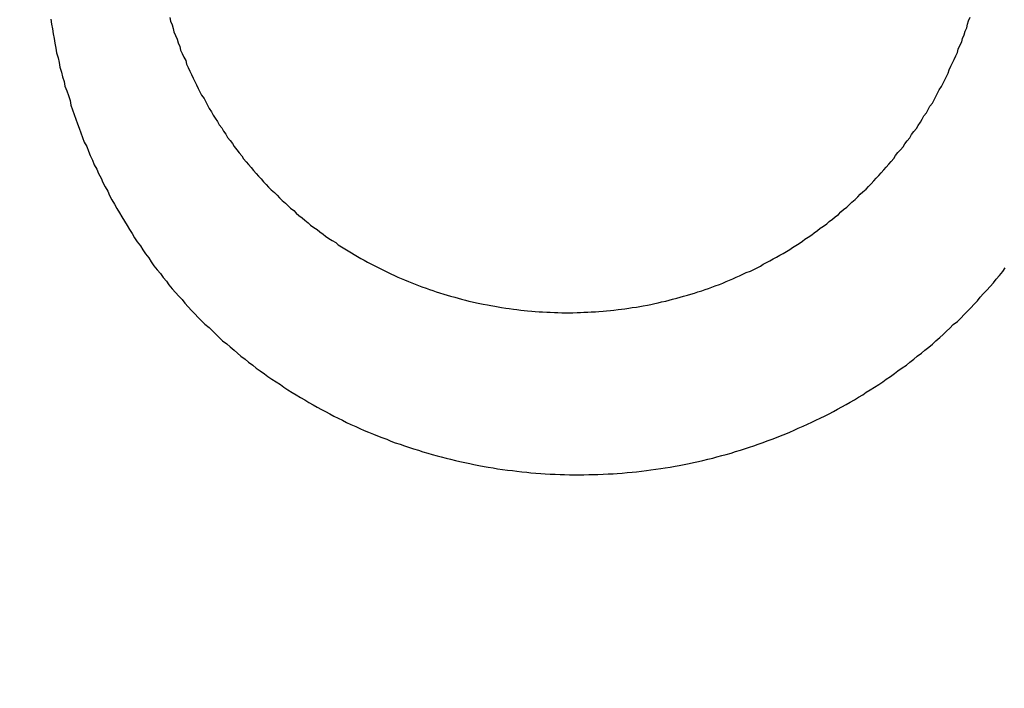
# Model space of a CAD drawing. Header units: millimetres. Extents: x -604189 to 881711, y -381903 to -7297.
# Tile 708 of 1056: x -572274 to -572263, y -161849 to -161841. Entities that reach past the tile are written whole.
import ezdxf

# ---------------------------------------------------------------- set-up
doc = ezdxf.new("R2010")
doc.units = ezdxf.units.MM
doc.header["$LTSCALE"] = 100
doc.linetypes.add('0.5_0.5', pattern=[1, 0.5, -0.5])
doc.linetypes.add('ACAD_ISO04W100', pattern=[30.5, 24, -3, 0.5, -3])
doc.layers.get('Defpoints').update_dxf_attribs({"color": 30})
doc.layers.add('OPIS', color=7, linetype='Continuous')
doc.layers.add('strop osie', color=80, linetype='ACAD_ISO04W100', lineweight=5)
doc.styles.get("Standard").update_dxf_attribs({"font": 'romans.shx', "width": 0.5})
doc.dimstyles.new('1 50', dxfattribs={"dimtxt": 150, "dimasz": 80, "dimexe": 1, "dimexo": 1, "dimgap": 20, "dimtad": 1, "dimdec": 0, "dimlfac": 0.1, "dimtxsty": 'Standard', "dimblk": 'ARCHTICK', "dimcen": 200, "dimclrd": 2, "dimadec": 1, "dimazin": 0, "dimtfac": 1, "dimtdec": 0, "dimtmove": 0, "dimatfit": 3, "dimldrblk": 'ARCHTICK', "dimfxl": 120, "dimfxlon": 1, "dimtfill": 1, "dimarcsym": 0})

# ---------------------------------------------------------------- blocks, each defined once
blk = doc.blocks.new('_ArchTick')
at = {"layer": 'strop osie', "color": 0, "const_width": 0.15}
blk.add_lwpolyline([(-0.5, -0.5), (0.5, 0.5)], dxfattribs=at)
blk = doc.blocks.new('*D3294')
at = {"layer": 'Defpoints', "color": 0, "linetype": 'ByBlock', "lineweight": 5, "transparency": 16777216}
for p in [(-595783.126, -159420.303), (-593748.924, -159420.303), (-552118.935, -179940.303)]:
    blk.add_point(p, dxfattribs=at)
at = {"layer": 'OPIS', "color": 0, "linetype": 'Continuous', "lineweight": -2, "transparency": 16777216}
for p, q in [((-595723.126, -159420.303), (-595784.126, -159420.303)), ((-595723.126, -179940.303), (-595784.126, -179940.303))]:
    blk.add_line(p, q, dxfattribs=at)
at = {"layer": 'OPIS', "color": 2, "lineweight": -2, "transparency": 16777216}
blk.add_line((-595783.126, -179940.303), (-595783.126, -159420.303), dxfattribs=at)
at = {"layer": 'OPIS', "color": 2, "linetype": 'ByBlock', "lineweight": -2, "transparency": 16777216, "xscale": 80, "yscale": 80, "zscale": 80}
for p, rotation in [((-595783.126, -159420.303), 90), ((-595783.126, -179940.303), 270)]:
    blk.add_blockref('_ArchTick', p, dxfattribs=dict(at, rotation=rotation))
at = {"layer": 'OPIS', "color": 0, "linetype": 'ByBlock', "lineweight": 13, "transparency": 16777216, "insert": (-595878.126, -169680.303), "char_height": 150, "attachment_point": 5, "rotation": 90, "bg_fill": 3, "box_fill_scale": 1.1, "bg_fill_color": 256, "bg_fill_true_color": 13158600, "bg_fill_transparency": 0}
blk.add_mtext('2052', dxfattribs=at)

msp = doc.modelspace()

# ---------------------------------------------------------------- hatches: boundary and pattern name
at = {"layer": 'OPIS', "linetype": 'ByBlock', "lineweight": 9}
h = msp.add_hatch(dxfattribs=at)
h.set_pattern_fill('ANSI37', color=0, scale=120, angle=45)
h.set_pattern_definition([(90, (-306927.96, 32475.8), (-381, 0), []), (180, (-306927.96, 32475.8), (-6e-14, -381), [])])
h.paths.add_polyline_path([(-564958.914, -172987.785), (-564958.914, -172265.291), (-565588.914, -172265.291), (-565588.914, -172265.291), (-565628.914, -172265.291), (-565628.914, -172420.3), (-565928.914, -172420.3), (-565928.914, -172265.293), (-565968.914, -172265.293), (-566598.914, -172265.293), (-566598.914, -172987.791, -0.414214), (-566255.978, -173330.728, -0.414052), (-566598.725, -173673.665), (-564960.201, -173673.656, -0.413115), (-565301.851, -173330.722, -0.414214)])
h.paths.add_polyline_path([(-563317.853, -172270.285), (-563958.914, -172270.285), (-563958.914, -172270.285), (-563998.914, -172270.285), (-563998.914, -172420.3), (-564288.914, -172420.3), (-564288.914, -172265.291), (-564328.914, -172265.291), (-564958.914, -172265.291), (-564958.914, -172987.785, -0.414214), (-564615.978, -173330.722, -0.414052), (-564958.725, -173673.658), (-563319.869, -173673.659, -0.412493), (-563660.789, -173330.728, -0.414214), (-563317.853, -172987.791)])
h.paths.add_polyline_path([(-562443.921, -172420.3), (-562658.914, -172420.3), (-562658.914, -172270.285), (-562698.914, -172270.285), (-563317.853, -172270.285), (-563317.853, -172987.791, -0.414214), (-562974.916, -173330.728, -0.414052), (-563317.663, -173673.665), (-562443.921, -173685.504)])
h.paths.add_polyline_path([(-562030.397, -172946.835, -0.330214), (-561835.821, -172684.34, -0.155268), (-561986.974, -172216.948, -0.443866), (-562283.974, -172485.594), (-562283.974, -172198.948), (-562289.824, -172198.948), (-562289.824, -172161.148), (-562318.924, -172161.148), (-562318.924, -172420.3), (-562443.921, -172420.3), (-562443.921, -173690.906), (-562060.928, -173690.694), (-562060.928, -173828.803), (-561442.163, -173828.803), (-561440.598, -173828.041), (-561440.598, -173828.803), (-560917.614, -173828.803), (-560910.306, -172420.3), (-561118.924, -172420.3), (-561118.924, -172161.148), (-561141.424, -172161.148), (-561141.424, -172207.948), (-561147.274, -172207.948), (-561147.274, -173026.498, -0.106281), (-561482.373, -172966.064, -0.965528)])
h.paths.add_polyline_path([(-569358.914, -172147.298), (-569368.914, -172147.298), (-569368.914, -172152.298), (-569358.914, -172420.3)], flags=16)
h.paths.add_polyline_path([(-569434.414, -172167.566), (-569436.684, -172167.037, -0.348623), (-569444.414, -172157.298, -0.414214), (-569434.414, -172147.298), (-569432.914, -172147.298), (-569432.914, -172137.298), (-569412.914, -172137.298), (-569412.914, -172095.298), (-569358.914, -172095.298), (-569358.914, -172147.298), (-569368.914, -172152.298)], flags=16)
h.paths.add_polyline_path([(-569444.414, -172157.298, -1), (-569424.414, -172157.298, -0.414214), (-569434.414, -172167.298), (-569434.414, -172167.566), (-569432.144, -172167.037, -0.482996)], flags=16)
h.paths.add_polyline_path([(-570317.764, -172888.159, -1), (-569769.066, -172888.159, -1)], flags=16)
h.paths.add_polyline_path([(-566598.914, -172265.293), (-567228.914, -172265.293), (-567228.914, -172265.293), (-567268.914, -172265.293), (-567268.914, -172420.3), (-567568.914, -172420.3), (-567568.914, -172265.291), (-567608.914, -172265.291), (-568238.914, -172265.291), (-568238.914, -172987.788, -0.414214), (-567895.978, -173330.725, -1), (-568581.851, -173330.725, -0.414214), (-568238.914, -172987.788), (-568238.914, -172265.291), (-568868.914, -172265.291), (-568868.914, -172265.291), (-568908.914, -172265.291), (-568908.914, -172420.3), (-569233.914, -172420.3), (-569233.913, -173827.215), (-569188.929, -173827.19), (-569188.929, -173694.629), (-566598.725, -173673.665, -0.414375), (-566941.851, -173330.728, -0.414214), (-566598.914, -172987.791)])
h.paths.add_polyline_path([(-572120.786, -158265.615), (-571320.791, -158262.947), (-571633.005, -158577.251, -0.297068), (-571469.456, -158828.231, -0.419695), (-571748.929, -159102.533), (-571748.929, -159611.059), (-571275.713, -159611.059), (-571214.429, -159611.059), (-571192.429, -159611.059), (-571148.429, -159611.059), (-571148.429, -159601.059), (-571085.429, -159601.059), (-570335.942, -159605.109), (-570335.942, -159420.303), (-569233.921, -159420.303), (-569233.921, -158097.444), (-574223.921, -158097.444), (-574223.921, -159420.303), (-573158.929, -159420.303), (-573158.929, -159611.059), (-573086.929, -159611.059), (-572477.429, -159612.072), (-572477.429, -159611.059), (-572455.429, -159611.059), (-572411.429, -159611.059), (-572411.429, -159601.059), (-572348.429, -159601.059), (-571748.929, -159603.45), (-571748.929, -159102.533, -0.408754), (-572018.154, -158828.231, -0.334215), (-571819.787, -158564.613)])
h.paths.add_polyline_path([(-571515.036, -159592.366), (-571515.339, -159252.667), (-571963.115, -159253.066), (-571962.812, -159592.766)], flags=24)
h.paths.add_polyline_path([(-571705.061, -158166.881), (-571705.061, -157654.119), (-571945.061, -157654.119), (-571945.061, -158166.881)], flags=9)
h.paths.add_polyline_path([(-563090.358, -172828.22), (-563090.667, -172481.849), (-563538.443, -172482.249), (-563538.134, -172828.62)], flags=9)
h.paths.add_polyline_path([(-561529.777, -172649.99), (-561530.086, -172303.619), (-561977.862, -172304.018), (-561977.553, -172650.389)], flags=25)
h.paths.add_polyline_path([(-561455.962, -173757.531), (-561455.962, -174270.293), (-561215.962, -174270.293), (-561215.962, -173757.531)], flags=9)
h.paths.add_polyline_path([(-569817.151, -172584.642), (-569817.454, -172244.943), (-570265.23, -172245.342), (-570264.927, -172585.042)], flags=24)
h.paths.add_polyline_path([(-570193.415, -172731.493), (-570193.415, -173044.826), (-569893.415, -173044.826), (-569893.415, -172731.493)], flags=8)
h.paths.add_polyline_path([(-570746.563, -173757.531), (-570746.563, -174270.293), (-570506.563, -174270.293), (-570506.563, -173757.531)], flags=9)
h.paths.add_polyline_path([(-570778.783, -172791.689), (-570246.64, -172791.689), (-570246.64, -172566.689), (-570778.783, -172566.689)], flags=24)
h.paths.add_polyline_path([(-572214.965, -173241.751), (-569885.679, -173241.751), (-569885.679, -172973.894), (-572214.965, -172973.894)], flags=24)
edge = h.paths.add_edge_path()
edge.add_line((-569358.914, -172220.297), (-569358.914, -171970.3))
edge.add_line((-569358.914, -171970.3), (-572181.901, -171970.3))
edge.add_line((-572181.901, -171970.3), (-572181.901, -172095.298))
edge.add_line((-572181.901, -172095.298), (-572109.901, -172095.298))
edge.add_line((-572109.901, -172095.298), (-572048.617, -172095.298))
edge.add_line((-572048.617, -172095.298), (-571561.686, -172095.298))
edge.add_line((-571561.686, -172095.298), (-571500.401, -172095.298))
edge.add_line((-571500.401, -172095.298), (-571478.401, -172095.298))
edge.add_line((-571478.401, -172095.298), (-571456.401, -172095.298))
edge.add_line((-571456.401, -172095.298), (-571395.117, -172095.298))
edge.add_line((-571395.117, -172095.298), (-570908.199, -172095.298))
edge.add_line((-570908.199, -172095.298), (-570846.914, -172095.298))
edge.add_line((-570846.914, -172095.298), (-570774.914, -172095.298))
edge.add_line((-570774.914, -172095.298), (-570728.914, -172095.298))
edge.add_line((-570728.914, -172095.298), (-570728.914, -172085.298))
edge.add_line((-570728.914, -172085.298), (-570665.914, -172085.298))
edge.add_line((-570665.914, -172085.298), (-569465.914, -172095.298))
edge.add_line((-569465.914, -172095.298), (-570268.581, -172095.298))
edge.add_line((-570268.581, -172095.298), (-570268.581, -172119.798))
edge.add_line((-570268.581, -172119.798), (-570197.581, -172119.798))
edge.add_line((-570197.581, -172119.798), (-569593.199, -172119.798))
edge.add_line((-569593.199, -172119.798), (-569516.914, -172119.798))
edge.add_line((-569516.914, -172119.798), (-569516.914, -172139.798))
edge.add_line((-569516.914, -172139.798), (-569593.199, -172139.798))
edge.add_line((-569593.199, -172139.798), (-570228.914, -172139.798))
edge.add_line((-570228.914, -172139.798), (-570268.581, -172139.798))
edge.add_line((-570268.581, -172139.798), (-570268.581, -172147.298))
edge.add_line((-570268.581, -172147.298), (-570288.581, -172147.298))
edge.add_line((-570288.581, -172147.298), (-570367.581, -172147.298))
edge.add_arc((-570667.414, -172157.298), 300, -95.73917, 1.91021, ccw=False)
edge.add_line((-570697.414, -172455.794), (-570697.414, -172167.566))
edge.add_line((-570697.414, -172167.566), (-570772.914, -172149.967))
edge.add_line((-570772.914, -172149.967), (-570772.914, -172147.298))
edge.add_line((-570772.914, -172147.298), (-570846.914, -172147.298))
edge.add_line((-570846.914, -172147.298), (-570908.199, -172147.298))
edge.add_line((-570908.199, -172147.298), (-571395.117, -172147.298))
edge.add_line((-571395.117, -172147.298), (-571456.401, -172147.298))
edge.add_line((-571456.401, -172147.298), (-571478.401, -172147.298))
edge.add_line((-571478.401, -172147.298), (-571500.401, -172147.298))
edge.add_line((-571500.401, -172147.298), (-571561.686, -172147.298))
edge.add_line((-571561.686, -172147.298), (-572048.617, -172147.298))
edge.add_line((-572048.617, -172147.298), (-572109.901, -172147.298))
edge.add_line((-572109.901, -172147.298), (-572181.901, -172147.298))
edge.add_line((-572181.901, -172147.298), (-572181.901, -172420.3))
edge.add_line((-572181.901, -172420.3), (-572288.93, -172420.3))
edge.add_line((-572288.93, -172420.3), (-572288.929, -173828.901))
edge.add_line((-572288.929, -173828.901), (-569233.913, -173827.215))
edge.add_line((-569233.913, -173827.215), (-569233.914, -172220.297))
edge.add_line((-569233.914, -172220.297), (-569358.914, -172220.297))
at = {"layer": 'OPIS', "linetype": 'ByBlock', "lineweight": 15}
h = msp.add_hatch(dxfattribs=at)
h.set_pattern_fill('ANSI37', color=0, scale=80, angle=45)
h.set_pattern_definition([(90, (-306927.96, 32475.8), (-254, 0), []), (180, (-306927.96, 32475.8), (-3e-14, -254), [])])
h.paths.add_polyline_path([(-559745.616, -168470.303), (-559845.616, -168470.303), (-559845.616, -168410.303), (-559745.616, -168410.303), (-559745.616, -168350.303), (-560845.616, -168350.303), (-560845.616, -168410.303), (-560745.616, -168410.303), (-560745.616, -168470.303, 0.267949), (-560295.616, -169249.726), (-560295.616, -169481.184, -0.414214), (-559952.679, -169824.121, -1), (-560638.553, -169824.121, -0.414214), (-560295.616, -169481.184), (-560295.616, -169249.726, -0.267949), (-560745.616, -168470.303), (-560845.616, -168470.303), (-560845.616, -168350.303), (-561118.924, -168350.303), (-561118.924, -172095.291), (-559553.922, -172095.29), (-559553.924, -168350.303), (-559745.616, -168350.303)])
h.paths.add_polyline_path([(-560989.238, -171970.288), (-560989.238, -171369.43), (-560514.238, -171369.43, -0.414232), (-560506.238, -171377.43), (-560506.238, -171961.436, -0.403374), (-560513.94, -171969.43), (-560989.238, -171969.43), (-560998.924, -171970.288)], flags=16)
h.paths.add_polyline_path([(-560569.238, -171447.43), (-560569.238, -171891.43, -0.414209), (-560619.237, -171941.43), (-560824.236, -171941.432, -0.414225), (-560874.238, -171891.432), (-560874.238, -171447.432, -0.414209), (-560824.238, -171397.432), (-560619.238, -171397.43, -0.414216)], flags=0)
h.paths.add_polyline_path([(-560754.738, -171692.272), (-560768.264, -171689.534), (-560778.52, -171674.091), (-560777.58, -171669.433), (-560791.338, -171669.433), (-560788.513, -171683.421), (-560780.618, -171695.311), (-560768.728, -171703.206), (-560754.738, -171706.031)], flags=0)
h.paths.add_polyline_path([(-560926.538, -171669.432), (-560944.038, -171669.432), (-560944.038, -171669.432), (-560938.912, -171681.806), (-560926.538, -171686.932)], flags=0)
h.paths.add_polyline_path([(-559553.926, -164304.92), (-559553.926, -164080.303), (-560998.924, -164080.303), (-560998.924, -164130.303), (-561051.758, -164130.303), (-561051.758, -164230.303), (-561112.409, -164230.303), (-561118.259, -165128.236), (-561111.758, -165130.303), (-561051.758, -165130.303), (-561051.758, -165230.303), (-560998.924, -165230.303), (-560998.924, -165930.303), (-560968.924, -165930.303), (-559691.758, -165930.303), (-559691.758, -166884.924, -0.259771), (-560368.468, -166480.303), (-560576.781, -166480.303, -0.694758), (-561118.924, -166682.141), (-561118.924, -167150.303), (-559553.924, -167150.303), (-559553.925, -165742.585, -0.501722), (-560517.887, -165023.753, -0.501722)])
h.paths.add_polyline_path([(-561051.758, -166930.303), (-561051.758, -167030.303), (-561111.758, -167030.303), (-561111.758, -166930.303)], flags=16)
h.paths.add_polyline_path([(-559553.926, -164304.92, 0.501722), (-560517.887, -165023.753, 0.501722), (-559553.925, -165742.585)], flags=17)
h.paths.add_polyline_path([(-559017.887, -165023.753, 0.331805), (-559553.926, -164304.92), (-559553.925, -165742.585, 0.331804)], flags=17)
h.paths.add_polyline_path([(-558393.92, -165930.303), (-559553.925, -165930.303), (-559553.924, -167030.303), (-558393.92, -167030.303)])
edge = h.paths.add_edge_path(flags=16)
edge.add_ellipse((-558869.257, -166529.058), major_axis=(0, 174.945), ratio=0.835608, start_angle=0, end_angle=180, ccw=False)
edge.add_line((-558869.023, -166354.089), (-558868.837, -166354.113))
edge.add_line((-558868.837, -166354.113), (-558551.758, -166354.113))
edge.add_ellipse((-558534.042, -166361.126), major_axis=(0, 22.068), ratio=0.905257, start_angle=0, end_angle=83.7318, ccw=False)
edge.add_line((-558534.042, -166339.058), (-558415.442, -166339.058))
edge.add_line((-558415.442, -166339.058), (-558415.442, -166719.058))
edge.add_line((-558415.442, -166719.058), (-558534.042, -166719.058))
edge.add_ellipse((-558534.042, -166696.99), major_axis=(0, 22.068), ratio=0.905257, start_angle=108.5291, end_angle=180, ccw=False)
edge.add_line((-558552.984, -166704.003), (-558869.257, -166704.003))
edge = h.paths.add_edge_path(flags=16)
edge.add_ellipse((-558655.149, -165473.071), major_axis=(119.577, 0), ratio=0.9754616, start_angle=134.53493, end_angle=225.46507, ccw=False)
edge.add_ellipse((-558571.362, -165553.094), major_axis=(-236.828, 0), ratio=0.9754616, start_angle=293.07706, end_angle=315.06459, ccw=False)
edge.add_ellipse((-558581.121, -165519.064), major_axis=(-200.962, 0), ratio=0.9754616, start_angle=268.86913, end_angle=294.41602, ccw=False)
edge.add_line((-558577.155, -165323.071), (-558434.725, -165323.071))
edge.add_line((-558434.725, -165323.071), (-558434.725, -165623.07))
edge.add_line((-558434.725, -165623.07), (-558577.155, -165623.07))
edge.add_ellipse((-558581.121, -165427.077), major_axis=(200.962, 0), ratio=0.9754616, start_angle=245.58398, end_angle=271.13087, ccw=False)
edge.add_ellipse((-558571.362, -165393.047), major_axis=(-236.828, 0), ratio=0.9754616, start_angle=404.93541, end_angle=426.92294, ccw=False)
h.paths.add_polyline_path([(-559691.758, -166075.303), (-560476.988, -166075.303, 0.131652), (-560368.468, -166480.303), (-559691.758, -166480.303)], flags=17)
h.paths.add_polyline_path([(-560476.988, -166075.303), (-559691.758, -166075.303), (-559691.758, -165930.303), (-560991.758, -165930.303), (-561051.758, -165930.303), (-561051.758, -166030.303), (-561118.924, -166030.303), (-561118.924, -166278.466, -0.694758), (-560576.781, -166480.303), (-560368.468, -166480.303, -0.131652)], flags=17)
h.paths.add_polyline_path([(-571773.92, -161590.543), (-574108.188, -161590.543), (-574098.917, -166615.286), (-571773.92, -166615.284)])
h.paths.add_polyline_path([(-559933.216, -164919.201), (-558639.203, -164919.201), (-558639.203, -164793.34), (-559933.216, -164793.34)], flags=25)
h.paths.add_polyline_path([(-560038.72, -166687.588), (-559732.99, -166687.588), (-559732.99, -166284.59), (-560038.72, -166284.59)], flags=25)
h.paths.add_polyline_path([(-559928.871, -165007.1), (-559413.75, -165007.1), (-559413.75, -164907.76), (-559928.871, -164907.76)], flags=9)
h.paths.add_polyline_path([(-559933.216, -164919.201), (-558639.203, -164919.201), (-558639.203, -164793.34), (-559933.216, -164793.34)], flags=25)
h.paths.add_polyline_path([(-560330.859, -165014.578), (-559994.182, -165014.578), (-559994.182, -164899.195), (-560330.859, -164899.195)], flags=24)
h.paths.add_polyline_path([(-560290.204, -164902.837), (-560108.354, -164902.837), (-560108.354, -164804.807), (-560290.204, -164804.807)], flags=24)
h.paths.add_polyline_path([(-560498.866, -166997.342), (-559983.744, -166997.342), (-559983.744, -166898.002), (-560498.866, -166898.002)], flags=24)
h.paths.add_polyline_path([(-560498.79, -166887.342), (-559655.724, -166887.342), (-559655.724, -166788.002), (-560498.79, -166788.002)], flags=24)
h.paths.add_polyline_path([(-560900.853, -167004.82), (-560564.177, -167004.82), (-560564.177, -166889.437), (-560900.853, -166889.437)], flags=24)
h.paths.add_polyline_path([(-560860.199, -166893.079), (-560678.349, -166893.079), (-560678.349, -166795.049), (-560860.199, -166795.049)], flags=24)
h.paths.add_polyline_path([(-560525.168, -170610.564), (-560010.047, -170610.564), (-560010.047, -170511.224), (-560525.168, -170511.224)], flags=24)
h.paths.add_polyline_path([(-560529.513, -170522.665), (-559444.307, -170522.665), (-559444.307, -170396.804), (-560529.513, -170396.804)], flags=9)
h.paths.add_polyline_path([(-560927.156, -170618.042), (-560590.479, -170618.042), (-560590.479, -170502.659), (-560927.156, -170502.659)], flags=24)
h.paths.add_polyline_path([(-560886.501, -170506.301), (-560704.651, -170506.301), (-560704.651, -170408.271), (-560886.501, -170408.271)], flags=24)
h.paths.add_polyline_path([(-560065.3, -168940.358), (-560065.3, -168600.658), (-560513.076, -168600.658), (-560513.076, -168940.358)], flags=24)
h.paths.add_polyline_path([(-559111.526, -164087.386), (-558760.99, -164087.386), (-558760.815, -164093.192), (-558760.644, -164098.997), (-558760.476, -164104.803), (-558760.311, -164110.608), (-558760.15, -164116.414), (-558759.991, -164122.22), (-558759.835, -164128.025), (-558759.683, -164133.831), (-558759.534, -164139.637), (-558759.387, -164145.443), (-558759.244, -164151.25), (-558759.104, -164157.056), (-558758.967, -164162.862), (-558758.833, -164168.669), (-558758.702, -164174.475), (-558758.575, -164180.282), (-558758.45, -164186.088), (-558758.328, -164191.895), (-558758.21, -164197.701), (-558758.094, -164203.508), (-558757.982, -164209.315), (-558757.872, -164215.122), (-558757.766, -164220.929), (-558757.663, -164226.736), (-558757.563, -164232.543), (-558757.465, -164238.35), (-558757.371, -164244.157), (-558757.28, -164249.965), (-558757.192, -164255.772), (-558757.107, -164261.579), (-558757.025, -164267.387), (-558756.946, -164273.194), (-558756.87, -164279.001), (-558756.797, -164284.809), (-558756.728, -164290.616), (-558756.661, -164296.424), (-558756.598, -164302.232), (-558756.538, -164308.039), (-558756.482, -164313.847), (-558756.428, -164319.654), (-558756.378, -164325.462), (-558756.332, -164331.27), (-558756.288, -164337.078), (-558756.248, -164342.885), (-558756.212, -164348.693), (-558756.178, -164354.501), (-558756.147, -164360.309), (-558756.118, -164366.117), (-558756.091, -164371.925), (-558756.066, -164377.733), (-558756.042, -164383.541), (-558756.02, -164389.348), (-558756.004, -164395.156), (-558755.999, -164400.964), (-558756.007, -164406.772), (-558756.031, -164412.58), (-558756.073, -164418.388), (-558756.132, -164424.195), (-558756.21, -164430.003), (-558756.308, -164435.81), (-558756.425, -164441.617), (-558756.562, -164447.423), (-558756.72, -164453.229), (-558756.898, -164459.034), (-558757.098, -164464.838), (-558757.32, -164470.642), (-558757.565, -164476.445), (-558757.837, -164482.247), (-558758.138, -164488.047), (-558758.47, -164493.845), (-558758.837, -164499.642), (-558759.241, -164505.435), (-558759.684, -164511.226), (-558760.175, -164517.014), (-558760.725, -164522.795), (-558761.35, -164528.569), (-558762.06, -164534.333), (-558762.874, -164540.084), (-558763.809, -164545.816), (-558764.883, -164551.524), (-558766.116, -164557.201), (-558767.538, -164562.832), (-558769.177, -164568.402), (-558771.062, -164573.894), (-558773.233, -164579.28), (-558775.735, -164584.521), (-558778.61, -164589.566), (-558781.897, -164594.354), (-558785.628, -164598.798), (-558789.808, -164602.827), (-558794.374, -164606.413), (-558799.255, -164609.556), (-558804.382, -164612.284), (-558809.694, -164614.629), (-558815.143, -164616.63), (-558820.694, -164618.326), (-558826.325, -164619.753), (-558832.011, -164620.95), (-558837.732, -164621.95), (-558843.479, -164622.786), (-558849.244, -164623.49), (-558855.021, -164624.092), (-558860.805, -164624.612), (-558866.595, -164625.056), (-558872.391, -164625.431), (-558878.19, -164625.744), (-558883.993, -164625.999), (-558889.798, -164626.204), (-558895.604, -164626.363), (-558901.411, -164626.484), (-558907.218, -164626.57), (-558913.026, -164626.629), (-558918.834, -164626.664), (-558924.642, -164626.683), (-558930.45, -164626.69), (-558936.258, -164626.691), (-558941.521, -164626.69), (-558946.785, -164626.685), (-558952.048, -164626.672), (-558957.312, -164626.645), (-558962.575, -164626.602), (-558967.838, -164626.537), (-558973.1, -164626.447), (-558978.362, -164626.327), (-558983.623, -164626.174), (-558988.883, -164625.983), (-558994.142, -164625.75), (-558999.398, -164625.47), (-559004.651, -164625.141), (-559009.9, -164624.756), (-559015.145, -164624.311), (-559020.383, -164623.802), (-559025.614, -164623.22), (-559030.834, -164622.543), (-559036.037, -164621.747), (-559041.216, -164620.812), (-559046.364, -164619.713), (-559051.466, -164618.424), (-559056.508, -164616.915), (-559061.47, -164615.16), (-559066.326, -164613.131), (-559071.043, -164610.799), (-559075.583, -164608.137), (-559079.894, -164605.121), (-559083.925, -164601.738), (-559087.622, -164597.995), (-559090.945, -164593.918), (-559093.905, -164589.566), (-559096.527, -164585.003), (-559098.839, -164580.275), (-559100.873, -164575.422), (-559102.662, -164570.472), (-559104.238, -164565.45), (-559105.625, -164560.373), (-559106.843, -164555.253), (-559107.915, -164550.1), (-559108.86, -164544.923), (-559109.695, -164539.726), (-559110.431, -164534.514), (-559111.082, -164529.291), (-559111.66, -164524.059), (-559112.176, -164518.821), (-559112.639, -164513.578), (-559113.058, -164508.331), (-559113.442, -164503.082), (-559113.794, -164497.83), (-559114.116, -164492.577), (-559114.412, -164487.322), (-559114.682, -164482.065), (-559114.93, -164476.808), (-559115.157, -164471.549), (-559115.363, -164466.29), (-559115.551, -164461.03), (-559115.72, -164455.769), (-559115.872, -164450.508), (-559116.007, -164445.246), (-559116.125, -164439.984), (-559116.227, -164434.721), (-559116.313, -164429.459), (-559116.383, -164424.196), (-559116.438, -164418.933), (-559116.477, -164413.669), (-559116.503, -164408.406), (-559116.515, -164403.142), (-559116.515, -164397.879), (-559116.505, -164392.616), (-559116.488, -164387.352), (-559116.467, -164382.089), (-559116.445, -164376.825), (-559116.422, -164371.562), (-559116.398, -164366.299), (-559116.372, -164361.035), (-559116.344, -164355.772), (-559116.314, -164350.508), (-559116.282, -164345.245), (-559116.247, -164339.982), (-559116.21, -164334.718), (-559116.169, -164329.455), (-559116.126, -164324.192), (-559116.08, -164318.929), (-559116.032, -164313.665), (-559115.98, -164308.402), (-559115.926, -164303.139), (-559115.87, -164297.876), (-559115.811, -164292.613), (-559115.749, -164287.35), (-559115.684, -164282.087), (-559115.617, -164276.824), (-559115.547, -164271.561), (-559115.475, -164266.298), (-559115.4, -164261.035), (-559115.323, -164255.772), (-559115.244, -164250.509), (-559115.161, -164245.246), (-559115.077, -164239.984), (-559114.99, -164234.721), (-559114.9, -164229.458), (-559114.808, -164224.196), (-559114.713, -164218.933), (-559114.616, -164213.67), (-559114.517, -164208.408), (-559114.415, -164203.145), (-559114.31, -164197.883), (-559114.203, -164192.621), (-559114.093, -164187.358), (-559113.981, -164182.096), (-559113.866, -164176.834), (-559113.749, -164171.572), (-559113.629, -164166.31), (-559113.506, -164161.048), (-559113.382, -164155.786), (-559113.254, -164150.524), (-559113.124, -164145.262), (-559112.991, -164140), (-559112.856, -164134.739), (-559112.719, -164129.477), (-559112.578, -164124.215), (-559112.436, -164118.954), (-559112.29, -164113.692), (-559112.142, -164108.431), (-559111.992, -164103.17), (-559111.839, -164097.908), (-559111.684, -164092.647)])
edge = h.paths.add_edge_path()
edge.add_line((-558393.92, -164080.303), (-559553.926, -164080.303))
edge.add_line((-559553.926, -164080.303), (-559553.926, -164304.92))
edge.add_arc((-559767.887, -165023.753), 750, 0, 73.424314, ccw=False)
edge.add_arc((-559767.887, -165023.753), 750, -73.424255, 0, ccw=False)
edge.add_line((-559553.925, -165742.585), (-559553.925, -165830.303))
edge.add_line((-559553.925, -165830.303), (-558393.92, -165830.303))
edge.add_line((-558393.92, -165830.303), (-558393.92, -164080.303))

# ---------------------------------------------------------------- next in the draw order: dimensions: what is measured, and where the dimension line sits
at = {"layer": 'OPIS', "color": 0, "linetype": 'ByBlock', "lineweight": 13}
dim = msp.add_linear_dim(base=(-595783.126, -159420.303), p1=(-552118.935, -179940.303), p2=(-593748.924, -159420.303), angle=90, dimstyle='1 50', override={"dimtmove": 1, "dimfxl": 60, "dimarcsym": 1}, dxfattribs=at)
dim.commit()
dim.dimension.update_dxf_attribs({"geometry": '*D3294', "text_midpoint": (-595878.126, -169680.303)})

# ---------------------------------------------------------------- next in the draw order: hatches: boundary and pattern name
at = {"layer": 'OPIS', "linetype": '0.5_0.5', "lineweight": 13}
h = msp.add_hatch(dxfattribs=at)
h.set_pattern_fill('ANSI37', color=0, scale=130)
h.set_pattern_definition([(45, (-597218.54, 256668.8), (-291.85832, 291.85832), []), (135, (-597218.54, 256668.8), (-291.85832, -291.85832), [])])
edge = h.paths.add_edge_path(flags=16)
edge.add_line((-570958.916, -168985.281), (-571058.916, -168985.281))
edge.add_line((-571058.916, -168985.281), (-572598.916, -168985.281))
edge.add_line((-572598.916, -168985.281), (-572598.915, -170470.3))
edge.add_line((-572598.915, -170470.3), (-570825.763, -170470.3))
edge.add_arc((-570508.916, -170339.099), 342.937, 180, 202.49364, ccw=False)
edge.add_arc((-570508.916, -170339.099), 342.937, 90, 180, ccw=False)
edge.add_line((-570508.916, -169996.163), (-570508.916, -169764.704))
edge.add_arc((-570058.916, -168985.281), 900, 180, 240, ccw=False)
edge = h.paths.add_edge_path(flags=17)
edge.add_line((-569358.915, -170085.281), (-569358.916, -168985.281))
edge.add_line((-569358.916, -168985.281), (-569358.917, -168985.281))
edge.add_line((-569358.917, -168985.281), (-569958.916, -168985.281))
edge.add_line((-569958.916, -168985.281), (-570058.916, -168985.281))
edge.add_line((-570058.916, -168985.281), (-570058.916, -168925.281))
edge.add_line((-570058.916, -168925.281), (-569958.916, -168925.281))
edge.add_line((-569958.916, -168925.281), (-569958.916, -168865.281))
edge.add_line((-569958.916, -168865.281), (-569358.916, -168865.281))
edge.add_line((-569358.916, -168865.281), (-569358.917, -166865.281))
edge.add_line((-569358.917, -166865.281), (-574098.917, -166865.286))
edge.add_line((-574098.917, -166865.286), (-574098.914, -171970.3))
edge.add_line((-574098.914, -171970.3), (-572608.913, -171970.3))
edge.add_line((-572608.913, -171970.3), (-571504.913, -170590.3))
edge.add_line((-571504.913, -170590.3), (-572718.915, -170590.3))
edge.add_line((-572718.915, -170590.3), (-572718.916, -168865.281))
edge.add_line((-572718.916, -168865.281), (-571058.916, -168865.281))
edge.add_line((-571058.916, -168865.281), (-571058.916, -168925.281))
edge.add_line((-571058.916, -168925.281), (-570958.916, -168925.281))
edge.add_line((-570958.916, -168925.281), (-570958.916, -168985.281))
edge.add_arc((-570058.916, -168985.281), 900, 180, 240)
edge.add_line((-570508.916, -169764.704), (-570508.916, -169996.163))
edge.add_arc((-570508.916, -170339.099), 342.937, 0, 90, ccw=False)
edge.add_arc((-570508.916, -170339.099), 342.937, 208.97989, 360, ccw=False)
edge.add_line((-570808.913, -170505.253), (-570808.913, -171171.086))
edge.add_arc((-570808.913, -171220.3), 49.214, 0, 90, ccw=False)
edge.add_arc((-570808.913, -171220.3), 49.214, 270, 360, ccw=False)
edge.add_line((-570808.913, -171269.514), (-570808.913, -171970.3))
edge.add_line((-570808.913, -171970.3), (-569358.914, -171970.3))
edge.add_line((-569358.914, -171970.3), (-569358.915, -170085.281))
h.paths.add_polyline_path([(-561118.924, -159870.303), (-590334.655, -159870.303), (-590334.655, -161470.303), (-562318.924, -161470.303), (-562318.924, -172095.292), (-561118.924, -172095.291), (-561118.924, -168350.303), (-552073.919, -168350.303), (-552073.92, -167150.303), (-561118.924, -167150.303)])
h.paths.add_polyline_path([(-572856.927, -169813.68), (-569451.07, -169813.68), (-569451.07, -169408.68), (-572856.927, -169408.68)], flags=16)

# ---------------------------------------------------------------- next in the draw order: linework, layer by layer
at = {"color": 0}
for points in [[(-572272.656, -161840.798, 0), (-572272.646, -161840.841, 0), (-572272.626, -161840.885, 0), (-572272.616, -161840.928, 0), (-572272.606, -161840.971, 0), (-572272.586, -161841.014, 0), (-572272.566, -161841.057, 0), (-572272.556, -161841.1, 0), (-572272.536, -161841.143, 0), (-572272.526, -161841.186, 0), (-572272.506, -161841.228, 0), (-572272.486, -161841.27, 0), (-572272.466, -161841.312, 0), (-572272.456, -161841.354, 0), (-572272.436, -161841.396, 0), (-572272.416, -161841.438, 0), (-572272.396, -161841.479, 0), (-572272.376, -161841.52, 0), (-572272.356, -161841.561, 0), (-572272.336, -161841.602, 0), (-572272.316, -161841.643, 0), (-572272.296, -161841.683, 0), (-572272.276, -161841.724, 0), (-572272.246, -161841.764, 0), (-572272.226, -161841.804, 0), (-572272.206, -161841.843, 0), (-572272.186, -161841.883, 0), (-572272.156, -161841.922, 0), (-572272.136, -161841.961, 0), (-572272.116, -161842, 0), (-572272.086, -161842.038, 0), (-572272.066, -161842.077, 0), (-572272.036, -161842.115, 0), (-572272.016, -161842.153, 0), (-572271.986, -161842.19, 0), (-572271.966, -161842.228, 0), (-572271.936, -161842.265, 0), (-572271.906, -161842.302, 0), (-572271.886, -161842.338, 0), (-572271.856, -161842.375, 0), (-572271.826, -161842.411, 0), (-572271.796, -161842.447, 0), (-572271.776, -161842.482, 0), (-572271.746, -161842.517, 0), (-572271.716, -161842.552, 0), (-572271.686, -161842.587, 0), (-572271.656, -161842.621, 0), (-572271.626, -161842.656, 0), (-572271.596, -161842.689, 0), (-572271.566, -161842.723, 0), (-572271.536, -161842.756, 0), (-572271.506, -161842.789, 0), (-572271.476, -161842.822, 0), (-572271.446, -161842.854, 0), (-572271.406, -161842.886, 0), (-572271.376, -161842.917, 0), (-572271.346, -161842.949, 0), (-572271.316, -161842.98, 0), (-572271.276, -161843.011, 0), (-572271.246, -161843.041, 0), (-572271.216, -161843.071, 0), (-572271.176, -161843.101, 0), (-572271.146, -161843.13, 0), (-572271.116, -161843.159, 0), (-572271.076, -161843.188, 0), (-572271.046, -161843.216, 0), (-572271.006, -161843.245, 0), (-572270.976, -161843.272, 0), (-572270.936, -161843.3, 0), (-572270.896, -161843.327, 0), (-572270.866, -161843.354, 0), (-572270.826, -161843.38, 0), (-572270.796, -161843.406, 0), (-572270.756, -161843.432, 0), (-572270.716, -161843.457, 0), (-572270.676, -161843.482, 0), (-572270.646, -161843.507, 0), (-572270.606, -161843.531, 0), (-572270.566, -161843.555, 0), (-572270.526, -161843.579, 0), (-572270.486, -161843.602, 0), (-572270.456, -161843.625, 0), (-572270.416, -161843.648, 0), (-572270.376, -161843.67, 0), (-572270.336, -161843.692, 0), (-572270.296, -161843.714, 0), (-572270.256, -161843.735, 0), (-572270.216, -161843.756, 0), (-572270.176, -161843.776, 0), (-572270.136, -161843.796, 0), (-572270.096, -161843.816, 0), (-572270.056, -161843.836, 0), (-572270.016, -161843.855, 0), (-572269.976, -161843.873, 0), (-572269.936, -161843.892, 0), (-572269.896, -161843.909, 0), (-572269.856, -161843.927, 0), (-572269.806, -161843.944, 0), (-572269.766, -161843.961, 0), (-572269.726, -161843.977, 0), (-572269.686, -161843.993, 0), (-572269.646, -161844.009, 0), (-572269.596, -161844.024, 0), (-572269.556, -161844.039, 0), (-572269.516, -161844.054, 0), (-572269.476, -161844.068, 0), (-572269.436, -161844.081, 0), (-572269.386, -161844.095, 0), (-572269.346, -161844.108, 0), (-572269.306, -161844.12, 0), (-572269.256, -161844.133, 0), (-572269.216, -161844.144, 0), (-572269.176, -161844.156, 0), (-572269.126, -161844.167, 0), (-572269.086, -161844.178, 0), (-572269.046, -161844.188, 0), (-572268.996, -161844.198, 0), (-572268.956, -161844.207, 0), (-572268.916, -161844.216, 0), (-572268.866, -161844.225, 0), (-572268.826, -161844.233, 0), (-572268.776, -161844.241, 0), (-572268.736, -161844.249, 0), (-572268.696, -161844.256, 0), (-572268.646, -161844.263, 0), (-572268.606, -161844.269, 0), (-572268.556, -161844.275, 0), (-572268.516, -161844.281, 0), (-572268.466, -161844.286, 0), (-572268.426, -161844.291, 0), (-572268.386, -161844.295, 0), (-572268.336, -161844.299, 0), (-572268.296, -161844.303, 0), (-572268.246, -161844.306, 0), (-572268.206, -161844.309, 0), (-572268.156, -161844.311, 0), (-572268.116, -161844.313, 0), (-572268.066, -161844.315, 0), (-572268.026, -161844.316, 0), (-572267.976, -161844.317, 0), (-572267.936, -161844.317, 0), (-572267.886, -161844.317, 0), (-572267.846, -161844.317, 0), (-572267.796, -161844.316, 0), (-572267.756, -161844.315, 0), (-572267.716, -161844.313, 0), (-572267.666, -161844.311, 0), (-572267.626, -161844.309, 0), (-572267.576, -161844.306, 0), (-572267.536, -161844.303, 0), (-572267.486, -161844.299, 0), (-572267.446, -161844.296, 0), (-572267.396, -161844.291, 0), (-572267.356, -161844.286, 0), (-572267.306, -161844.281, 0), (-572267.266, -161844.276, 0), (-572267.226, -161844.27, 0), (-572267.176, -161844.264, 0), (-572267.136, -161844.257, 0), (-572267.086, -161844.25, 0), (-572267.046, -161844.242, 0), (-572267.006, -161844.235, 0), (-572266.956, -161844.226, 0), (-572266.916, -161844.218, 0), (-572266.866, -161844.209, 0), (-572266.826, -161844.199, 0), (-572266.786, -161844.189, 0), (-572266.736, -161844.179, 0), (-572266.696, -161844.169, 0), (-572266.656, -161844.158, 0), (-572266.606, -161844.146, 0), (-572266.566, -161844.134, 0), (-572266.526, -161844.122, 0), (-572266.476, -161844.11, 0), (-572266.436, -161844.097, 0), (-572266.396, -161844.084, 0), (-572266.356, -161844.07, 0), (-572266.306, -161844.056, 0), (-572266.266, -161844.042, 0), (-572266.226, -161844.027, 0), (-572266.186, -161844.012, 0), (-572266.146, -161843.996, 0), (-572266.096, -161843.98, 0), (-572266.056, -161843.964, 0), (-572266.016, -161843.947, 0), (-572265.976, -161843.93, 0), (-572265.936, -161843.913, 0), (-572265.896, -161843.895, 0), (-572265.856, -161843.877, 0), (-572265.816, -161843.859, 0), (-572265.776, -161843.84, 0), (-572265.726, -161843.821, 0), (-572265.686, -161843.801, 0), (-572265.646, -161843.781, 0), (-572265.606, -161843.761, 0), (-572265.576, -161843.74, 0), (-572265.536, -161843.719, 0), (-572265.496, -161843.698, 0), (-572265.456, -161843.677, 0), (-572265.416, -161843.655, 0), (-572265.376, -161843.632, 0), (-572265.336, -161843.61, 0), (-572265.296, -161843.586, 0), (-572265.256, -161843.563, 0), (-572265.226, -161843.539, 0), (-572265.186, -161843.515, 0), (-572265.146, -161843.491, 0), (-572265.106, -161843.466, 0), (-572265.076, -161843.441, 0), (-572265.036, -161843.416, 0), (-572264.996, -161843.39, 0), (-572264.966, -161843.364, 0), (-572264.926, -161843.338, 0), (-572264.896, -161843.311, 0), (-572264.856, -161843.284, 0), (-572264.816, -161843.257, 0), (-572264.786, -161843.229, 0), (-572264.746, -161843.202, 0), (-572264.716, -161843.173, 0), (-572264.676, -161843.145, 0), (-572264.646, -161843.116, 0), (-572264.616, -161843.087, 0), (-572264.576, -161843.058, 0), (-572264.546, -161843.028, 0), (-572264.516, -161842.998, 0), (-572264.476, -161842.967, 0), (-572264.446, -161842.937, 0), (-572264.416, -161842.906, 0), (-572264.386, -161842.875, 0), (-572264.346, -161842.843, 0), (-572264.316, -161842.812, 0), (-572264.286, -161842.78, 0), (-572264.256, -161842.747, 0), (-572264.226, -161842.715, 0), (-572264.196, -161842.682, 0), (-572264.166, -161842.649, 0), (-572264.136, -161842.615, 0), (-572264.106, -161842.582, 0), (-572264.076, -161842.548, 0), (-572264.046, -161842.514, 0), (-572264.016, -161842.479, 0), (-572263.996, -161842.444, 0), (-572263.966, -161842.409, 0), (-572263.936, -161842.374, 0), (-572263.906, -161842.339, 0), (-572263.886, -161842.303, 0), (-572263.856, -161842.267, 0), (-572263.826, -161842.231, 0), (-572263.806, -161842.194, 0), (-572263.776, -161842.158, 0), (-572263.746, -161842.121, 0), (-572263.726, -161842.084, 0), (-572263.696, -161842.046, 0), (-572263.676, -161842.009, 0), (-572263.656, -161841.971, 0), (-572263.626, -161841.933, 0), (-572263.606, -161841.895, 0), (-572263.586, -161841.856, 0), (-572263.556, -161841.818, 0), (-572263.536, -161841.779, 0), (-572263.516, -161841.74, 0), (-572263.496, -161841.701, 0), (-572263.476, -161841.661, 0), (-572263.446, -161841.622, 0), (-572263.426, -161841.582, 0), (-572263.406, -161841.542, 0), (-572263.386, -161841.502, 0), (-572263.366, -161841.461, 0), (-572263.356, -161841.421, 0), (-572263.336, -161841.38, 0), (-572263.316, -161841.339, 0), (-572263.296, -161841.298, 0), (-572263.276, -161841.257, 0), (-572263.256, -161841.215, 0), (-572263.246, -161841.174, 0), (-572263.226, -161841.132, 0), (-572263.206, -161841.09, 0), (-572263.196, -161841.048, 0), (-572263.176, -161841.006, 0), (-572263.166, -161840.963, 0), (-572263.146, -161840.921, 0), (-572263.136, -161840.878, 0), (-572263.126, -161840.836, 0), (-572263.106, -161840.793, 0)], [(-572274.076, -161840.819, 0), (-572274.066, -161840.877, 0), (-572274.056, -161840.934, 0), (-572274.046, -161840.992, 0), (-572274.036, -161841.049, 0), (-572274.026, -161841.106, 0), (-572274.016, -161841.163, 0), (-572274.006, -161841.221, 0), (-572273.986, -161841.278, 0), (-572273.976, -161841.335, 0), (-572273.966, -161841.391, 0), (-572273.946, -161841.448, 0), (-572273.936, -161841.505, 0), (-572273.916, -161841.561, 0), (-572273.906, -161841.618, 0), (-572273.886, -161841.674, 0), (-572273.866, -161841.73, 0), (-572273.846, -161841.786, 0), (-572273.836, -161841.842, 0), (-572273.816, -161841.898, 0), (-572273.796, -161841.953, 0), (-572273.776, -161842.009, 0), (-572273.756, -161842.064, 0), (-572273.736, -161842.119, 0), (-572273.716, -161842.174, 0), (-572273.696, -161842.229, 0), (-572273.676, -161842.283, 0), (-572273.646, -161842.337, 0), (-572273.626, -161842.391, 0), (-572273.606, -161842.445, 0), (-572273.576, -161842.499, 0), (-572273.556, -161842.553, 0), (-572273.526, -161842.606, 0), (-572273.506, -161842.659, 0), (-572273.476, -161842.712, 0), (-572273.456, -161842.764, 0), (-572273.426, -161842.817, 0), (-572273.396, -161842.869, 0), (-572273.376, -161842.921, 0), (-572273.346, -161842.972, 0), (-572273.316, -161843.024, 0), (-572273.286, -161843.075, 0), (-572273.256, -161843.125, 0), (-572273.226, -161843.176, 0), (-572273.196, -161843.226, 0), (-572273.166, -161843.276, 0), (-572273.136, -161843.326, 0), (-572273.106, -161843.375, 0), (-572273.076, -161843.424, 0), (-572273.046, -161843.473, 0), (-572273.006, -161843.521, 0), (-572272.976, -161843.569, 0), (-572272.946, -161843.617, 0), (-572272.906, -161843.664, 0), (-572272.876, -161843.711, 0), (-572272.846, -161843.758, 0), (-572272.806, -161843.805, 0), (-572272.766, -161843.851, 0), (-572272.736, -161843.896, 0), (-572272.696, -161843.942, 0), (-572272.666, -161843.986, 0), (-572272.626, -161844.031, 0), (-572272.586, -161844.075, 0), (-572272.546, -161844.119, 0), (-572272.506, -161844.162, 0), (-572272.476, -161844.205, 0), (-572272.436, -161844.248, 0), (-572272.396, -161844.29, 0), (-572272.356, -161844.332, 0), (-572272.316, -161844.373, 0), (-572272.276, -161844.414, 0), (-572272.236, -161844.454, 0), (-572272.186, -161844.495, 0), (-572272.146, -161844.534, 0), (-572272.106, -161844.573, 0), (-572272.066, -161844.612, 0), (-572272.026, -161844.651, 0), (-572271.976, -161844.689, 0), (-572271.936, -161844.726, 0), (-572271.886, -161844.763, 0), (-572271.846, -161844.8, 0), (-572271.806, -161844.836, 0), (-572271.756, -161844.872, 0), (-572271.716, -161844.907, 0), (-572271.666, -161844.942, 0), (-572271.626, -161844.977, 0), (-572271.576, -161845.011, 0), (-572271.526, -161845.045, 0), (-572271.486, -161845.078, 0), (-572271.436, -161845.111, 0), (-572271.386, -161845.143, 0), (-572271.336, -161845.175, 0), (-572271.296, -161845.206, 0), (-572271.246, -161845.237, 0), (-572271.196, -161845.268, 0), (-572271.146, -161845.298, 0), (-572271.096, -161845.328, 0), (-572271.046, -161845.357, 0), (-572270.996, -161845.386, 0), (-572270.946, -161845.414, 0), (-572270.896, -161845.442, 0), (-572270.846, -161845.47, 0), (-572270.796, -161845.497, 0), (-572270.746, -161845.523, 0), (-572270.696, -161845.549, 0), (-572270.646, -161845.575, 0), (-572270.596, -161845.6, 0), (-572270.546, -161845.625, 0), (-572270.496, -161845.649, 0), (-572270.436, -161845.673, 0), (-572270.386, -161845.697, 0), (-572270.336, -161845.72, 0), (-572270.286, -161845.742, 0), (-572270.226, -161845.764, 0), (-572270.176, -161845.786, 0), (-572270.126, -161845.807, 0), (-572270.066, -161845.827, 0), (-572270.016, -161845.847, 0), (-572269.966, -161845.867, 0), (-572269.906, -161845.886, 0), (-572269.856, -161845.905, 0), (-572269.796, -161845.923, 0), (-572269.746, -161845.941, 0), (-572269.686, -161845.958, 0), (-572269.636, -161845.975, 0), (-572269.576, -161845.991, 0), (-572269.526, -161846.007, 0), (-572269.466, -161846.022, 0), (-572269.416, -161846.037, 0), (-572269.356, -161846.051, 0), (-572269.306, -161846.065, 0), (-572269.246, -161846.079, 0), (-572269.196, -161846.092, 0), (-572269.136, -161846.104, 0), (-572269.076, -161846.116, 0), (-572269.026, -161846.127, 0), (-572268.966, -161846.138, 0), (-572268.906, -161846.149, 0), (-572268.856, -161846.158, 0), (-572268.796, -161846.168, 0), (-572268.746, -161846.177, 0), (-572268.686, -161846.185, 0), (-572268.626, -161846.193, 0), (-572268.566, -161846.2, 0), (-572268.516, -161846.207, 0), (-572268.456, -161846.213, 0), (-572268.396, -161846.219, 0), (-572268.346, -161846.225, 0), (-572268.286, -161846.229, 0), (-572268.226, -161846.234, 0), (-572268.176, -161846.237, 0), (-572268.116, -161846.241, 0), (-572268.056, -161846.243, 0), (-572267.996, -161846.246, 0), (-572267.946, -161846.247, 0), (-572267.886, -161846.249, 0), (-572267.826, -161846.249, 0), (-572267.766, -161846.25, 0), (-572267.716, -161846.249, 0), (-572267.656, -161846.248, 0), (-572267.596, -161846.247, 0), (-572267.546, -161846.245, 0), (-572267.486, -161846.243, 0), (-572267.426, -161846.24, 0), (-572267.366, -161846.237, 0), (-572267.316, -161846.233, 0), (-572267.256, -161846.229, 0), (-572267.196, -161846.224, 0), (-572267.136, -161846.219, 0), (-572267.086, -161846.213, 0), (-572267.026, -161846.206, 0), (-572266.966, -161846.2, 0), (-572266.916, -161846.192, 0), (-572266.856, -161846.184, 0), (-572266.796, -161846.176, 0), (-572266.746, -161846.167, 0), (-572266.686, -161846.158, 0), (-572266.626, -161846.148, 0), (-572266.576, -161846.137, 0), (-572266.516, -161846.127, 0), (-572266.456, -161846.115, 0), (-572266.406, -161846.103, 0), (-572266.346, -161846.091, 0), (-572266.296, -161846.078, 0), (-572266.236, -161846.065, 0), (-572266.176, -161846.051, 0), (-572266.126, -161846.036, 0), (-572266.066, -161846.021, 0), (-572266.016, -161846.006, 0), (-572265.956, -161845.99, 0), (-572265.906, -161845.974, 0), (-572265.846, -161845.957, 0), (-572265.796, -161845.94, 0), (-572265.736, -161845.922, 0), (-572265.686, -161845.904, 0), (-572265.636, -161845.885, 0), (-572265.576, -161845.866, 0), (-572265.526, -161845.846, 0), (-572265.466, -161845.826, 0), (-572265.416, -161845.805, 0), (-572265.366, -161845.784, 0), (-572265.306, -161845.763, 0), (-572265.256, -161845.741, 0), (-572265.206, -161845.718, 0), (-572265.156, -161845.695, 0), (-572265.096, -161845.672, 0), (-572265.046, -161845.648, 0), (-572264.996, -161845.623, 0), (-572264.946, -161845.599, 0), (-572264.896, -161845.573, 0), (-572264.836, -161845.548, 0), (-572264.786, -161845.522, 0), (-572264.736, -161845.495, 0), (-572264.686, -161845.468, 0), (-572264.636, -161845.441, 0), (-572264.586, -161845.413, 0), (-572264.536, -161845.384, 0), (-572264.486, -161845.355, 0), (-572264.436, -161845.326, 0), (-572264.386, -161845.297, 0), (-572264.346, -161845.266, 0), (-572264.296, -161845.236, 0), (-572264.246, -161845.205, 0), (-572264.196, -161845.174, 0), (-572264.146, -161845.142, 0), (-572264.106, -161845.109, 0), (-572264.056, -161845.077, 0), (-572264.006, -161845.044, 0), (-572263.966, -161845.01, 0), (-572263.916, -161844.976, 0), (-572263.866, -161844.942, 0), (-572263.826, -161844.907, 0), (-572263.776, -161844.872, 0), (-572263.736, -161844.837, 0), (-572263.686, -161844.801, 0), (-572263.646, -161844.765, 0), (-572263.596, -161844.728, 0), (-572263.556, -161844.691, 0), (-572263.516, -161844.653, 0), (-572263.466, -161844.615, 0), (-572263.426, -161844.577, 0), (-572263.386, -161844.539, 0), (-572263.346, -161844.5, 0), (-572263.306, -161844.46, 0), (-572263.256, -161844.421, 0), (-572263.216, -161844.381, 0), (-572263.176, -161844.34, 0), (-572263.136, -161844.299, 0), (-572263.096, -161844.258, 0), (-572263.056, -161844.217, 0), (-572263.016, -161844.175, 0), (-572262.986, -161844.133, 0), (-572262.946, -161844.09, 0), (-572262.906, -161844.047, 0), (-572262.866, -161844.004, 0), (-572262.826, -161843.96, 0), (-572262.796, -161843.916, 0), (-572262.756, -161843.872, 0), (-572262.716, -161843.828, 0), (-572262.686, -161843.783, 0)]]:
    msp.add_polyline3d(points, dxfattribs=at)

doc.saveas('drawing.dxf')
